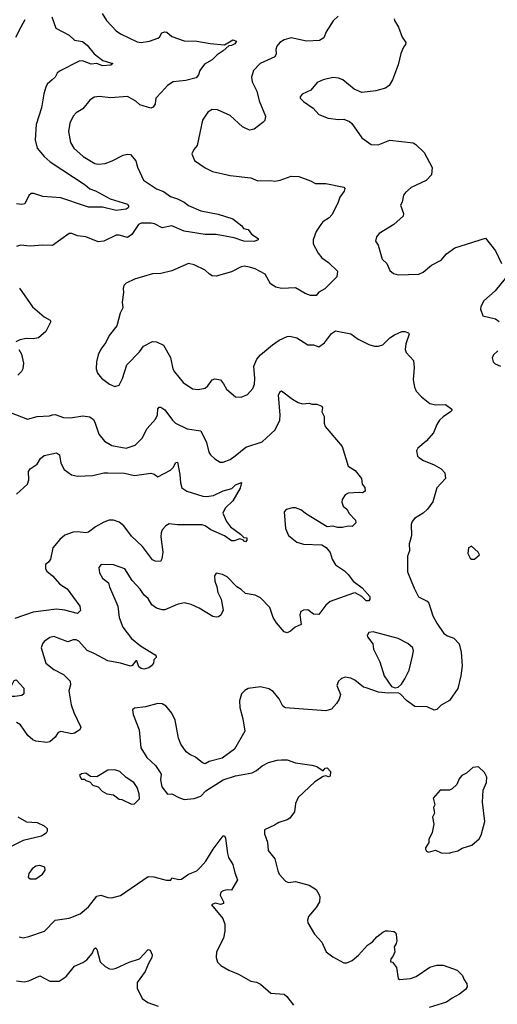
# Model space of a CAD drawing. Extents: x 2133461 to 2293071, y 753526 to 916327.
# Tile 271 of 459: x 2225769 to 2229210, y 847568 to 854660. Entities that reach past the tile are written whole.
import ezdxf

# ---------------------------------------------------------------- set-up
doc = ezdxf.new("R2010")
doc.units = 0

msp = doc.modelspace()

# ---------------------------------------------------------------- linework, layer by layer
at = {"layer": '0CON10XD'}
for points in [[(2225741.8, 854535), (2225780.8, 854609.2), (2225807.6, 854662.4)], [(2225999.5, 854679.5), (2226030, 854600), (2226125, 854548.8), (2226163, 854513), (2226222.1, 854502.1), (2226255.4, 854475.4), (2226306.2, 854415), (2226367.1, 854367.1), (2226440, 854345), (2226425, 854333.1), (2226365, 854328.6), (2226325, 854344.2), (2226285, 854340), (2226222.5, 854362.5), (2226197.9, 854362.1), (2226055, 854290), (2226038.8, 854275), (2226023.8, 854245), (2226003.5, 854226.5), (2225968, 854195), (2225958.1, 854175), (2225943.6, 854126.4), (2225926.4, 854025), (2225887.7, 853905), (2225881.2, 853795), (2225894.4, 853735), (2225944.2, 853674.2), (2225989.4, 853635), (2226240.1, 853470.1), (2226275, 853441.2), (2226315, 853426.4), (2226420.2, 853370.2), (2226545, 853330.6), (2226555.6, 853315.6), (2226550.5, 853305), (2226535, 853295.5), (2226465, 853286.7), (2226365, 853308.9), (2226265, 853308.8), (2226235, 853318.7), (2226065, 853378), (2225935, 853386.9), (2225871.1, 853408.9), (2225852.4, 853407.6), (2225835.5, 853394.5), (2225805, 853334.3), (2225785, 853328.9), (2225745, 853334)], [(2226363.1, 854705), (2226394.4, 854655), (2226465, 854580), (2226495, 854558.1), (2226615, 854500), (2226645, 854496.9), (2226705, 854505.7), (2226765, 854528.1), (2226775.6, 854535), (2226793.3, 854565), (2226815, 854573.3), (2226829.1, 854569.1), (2226865, 854538), (2226955, 854507.8), (2227045, 854506.5), (2227142.4, 854487.6), (2227245, 854478.8), (2227305, 854513.8), (2227330, 854505), (2227320, 854485), (2227295, 854473.8), (2227275, 854472.5), (2227236, 854435), (2227192.1, 854407.9), (2227155, 854370.6), (2227100.3, 854339.7), (2227066.4, 854293.6), (2227057.7, 854262.3), (2227039.7, 854240.3), (2226965, 854222.5), (2226875, 854212.9), (2226835, 854187.1), (2226791.3, 854138.7), (2226750.8, 854095), (2226745.6, 854054.4), (2226729.7, 854030.3), (2226715, 854022), (2226635.8, 854045.8), (2226605, 854072.9), (2226545, 854107.1), (2226422.4, 854097.6), (2226345, 854105.7), (2226305, 854102.5), (2226275, 854080), (2226225, 854018.6), (2226175, 853988.6), (2226154, 853965), (2226130.8, 853915), (2226120.8, 853855), (2226135.9, 853775.9), (2226160, 853735), (2226227.5, 853675), (2226311.2, 853625), (2226335, 853620.5), (2226385, 853624.5), (2226435, 853642.5), (2226515, 853684.2), (2226545, 853692), (2226568.3, 853688.3), (2226605, 853643.3), (2226617.9, 853597.9), (2226661.2, 853505), (2226755, 853442), (2226805, 853423.3)], [(2228063.8, 854686.2), (2228027.7, 854652.3), (2227977.3, 854572.7), (2227960.3, 854529.7), (2227929.3, 854509.3), (2227835, 854504.5), (2227725, 854528.2), (2227675, 854515.4), (2227644.4, 854495), (2227620.9, 854469.1), (2227614.4, 854445), (2227616.9, 854415), (2227606.6, 854393.4), (2227501.2, 854345), (2227453.8, 854295), (2227438, 854245), (2227443, 854213), (2227477.3, 854145), (2227494.4, 854075.6), (2227539.5, 853965), (2227535.7, 853935), (2227521.1, 853918.9), (2227458.6, 853871.4), (2227424.4, 853864.4), (2227375, 853887.1), (2227285, 853969.4), (2227195, 854010), (2227155, 854014), (2227125, 853993.8), (2227085, 853937.5), (2227047.5, 853755), (2227024.1, 853725.9), (2227010, 853695), (2227027.5, 853645), (2227105, 853593.3), (2227157.7, 853567.7), (2227285, 853538), (2227435, 853521.2), (2227485, 853498.8), (2227575, 853502), (2227607.7, 853497.7), (2227645.6, 853504.4), (2227725, 853532.5), (2227780.7, 853530.7), (2227865, 853500), (2227900.7, 853480.7), (2227975, 853480.8), (2228105, 853453.3), (2228111.2, 853445), (2228107.5, 853425), (2228075, 853381.2), (2228061.7, 853338.3), (2228017.1, 853255), (2227997.8, 853232.2), (2227954, 853205), (2227938, 853185), (2227904, 853135), (2227883.8, 853075), (2227884, 853045), (2227919.5, 852979.5), (2227946.2, 852945), (2227995, 852911.2), (2228058.3, 852848.3), (2228053, 852807), (2227967.7, 852722.3), (2227925, 852697.5), (2227906.1, 852673.9), (2227895, 852672.5), (2227863.6, 852673.6), (2227825, 852687.5), (2227755, 852727.5), (2227655, 852723.3), (2227615, 852732.5), (2227575, 852757.5), (2227536.9, 852826.9), (2227466.2, 852865), (2227425, 852878.6), (2227386, 852884), (2227365, 852880), (2227295, 852844.2), (2227185, 852812.5), (2227155, 852816), (2227135.9, 852825.9), (2227105.7, 852855.7), (2227025, 852894.2), (2226985, 852902.9), (2226865, 852850.8), (2226785, 852832), (2226725, 852830), (2226595, 852790), (2226535, 852763.3), (2226520, 852745), (2226513.8, 852725), (2226516.2, 852695), (2226506.2, 852625), (2226511.2, 852585), (2226493.1, 852545), (2226470, 852455), (2226413.8, 852385), (2226388.8, 852335), (2226354.3, 852285.7), (2226334.2, 852245.8), (2226321.2, 852195), (2226320, 852145), (2226328.8, 852115), (2226358.8, 852078.8), (2226415, 852034), (2226455, 852018.8), (2226485, 852026.7), (2226510, 852075), (2226541.4, 852175), (2226632.4, 852267.6), (2226660.7, 852309.3), (2226725, 852341.4), (2226755, 852338.6), (2226805.8, 852315), (2226855, 852226.7), (2226873.3, 852145), (2226883.7, 852123.7), (2226947.9, 852047.9), (2227015, 852002), (2227055, 851995.8), (2227105, 852006.9), (2227125, 852022.5), (2227155, 852066), (2227175, 852073.8), (2227215, 852066.2), (2227236.8, 852036.8)], [(2228467, 854667), (2228468.8, 854655), (2228498, 854605), (2228524.2, 854535), (2228551.2, 854495), (2228549.5, 854480.5), (2228535, 854462.5), (2228514.2, 854415.8), (2228495.8, 854335), (2228454.1, 854225.9), (2228430, 854185), (2228403.9, 854166.1), (2228335, 854147.5), (2228235, 854136.7), (2228179.3, 854159.3), (2228096.7, 854226.7), (2228065, 854240), (2228025, 854244), (2227955, 854228), (2227913, 854207), (2227866.9, 854153.1), (2227805, 854123.3), (2227788.8, 854105), (2227790, 854095), (2227815, 854070), (2227882.7, 854022.7), (2227925, 853977.5), (2227991.7, 853951.7), (2228065, 853940), (2228105, 853943.3), (2228146.1, 853926.1), (2228163, 853913), (2228235, 853810), (2228301.2, 853761.2), (2228351.7, 853758.3), (2228435, 853792.5), (2228603, 853773), (2228622.1, 853762.1), (2228682.3, 853702.3), (2228740, 853595), (2228735, 853542.5), (2228697.9, 853502.1), (2228588.8, 853451.2), (2228548, 853415), (2228534.2, 853395), (2228523.9, 853346.1), (2228513.3, 853325), (2228534.3, 853265), (2228530.8, 853245), (2228465, 853183.8), (2228359.5, 853120.5), (2228340, 853095), (2228333.3, 853065), (2228352.5, 853035), (2228380, 852935), (2228414, 852904), (2228435, 852852.5), (2228461.7, 852831.7), (2228495, 852821.2), (2228645, 852828), (2228675, 852842.5), (2228735, 852891.5), (2228805, 852928.5), (2228845, 852973.1), (2228905, 853017.8), (2229125, 853086.7), (2229196.7, 852995), (2229240, 852905)], [(2226805, 853423.3), (2226855, 853386.5), (2226905, 853370), (2226955, 853344.5), (2226985, 853321.5), (2227075, 853283.8), (2227198.3, 853258.3), (2227305, 853225.8), (2227370, 853175), (2227382.5, 853155), (2227415, 853150), (2227438.8, 853115), (2227487.5, 853085), (2227487.5, 853075), (2227457.6, 853062.4), (2227385, 853064.6), (2227315, 853089.6), (2227185, 853112.9), (2227105, 853112.2), (2226955, 853135.9), (2226865, 853174.5), (2226795, 853160.6), (2226739.8, 853189.8), (2226715.5, 853195.5), (2226645, 853193.8), (2226625.9, 853184.1), (2226576.3, 853113.7), (2226545, 853090), (2226485, 853107.1), (2226465, 853107.1), (2226375, 853065.6), (2226335, 853059.5), (2226245, 853096.9), (2226185, 853104), (2226145, 853121.2), (2226125, 853121.2), (2226005, 853032.5), (2225935, 853035.7), (2225845, 853028), (2225775.9, 853035.9), (2225745, 853026.9)], [(2229266.7, 852795), (2229193.9, 852706.1), (2229114.2, 852635.8), (2229092, 852595), (2229090, 852575), (2229105, 852527.5), (2229196.1, 852506.1), (2229222.5, 852485)], [(2225767.3, 852727.3), (2225862.4, 852592.4), (2225945, 852520), (2225987.5, 852495), (2225993.3, 852485), (2225957.5, 852415), (2225905, 852368.8), (2225865, 852362), (2225815, 852363.8), (2225770, 852355), (2225740.5, 852339.5)], [(2227236.8, 852036.8), (2227259.1, 851999.1), (2227325, 851942.5), (2227365, 851941.2), (2227410.3, 851959.7), (2227447.6, 852002.4), (2227460, 852035), (2227464.3, 852075), (2227456.9, 852165), (2227478.6, 852215), (2227504.6, 852245.4), (2227591.1, 852318.9), (2227638.7, 852351.3), (2227695, 852379.2), (2227715, 852380.8), (2227765, 852368.8), (2227845, 852317.5), (2227885, 852318.8), (2227925, 852303.3), (2227965, 852332), (2228015, 852398.8), (2228045, 852419.2), (2228155, 852396.2), (2228208.8, 852358.8), (2228285, 852320.8), (2228325, 852307.5), (2228355, 852307.5), (2228385, 852319.2), (2228435, 852368), (2228468.7, 852391.3), (2228523.3, 852415), (2228545, 852415.3), (2228570, 852405), (2228574.4, 852395), (2228550, 852325), (2228545.9, 852284.1), (2228553.7, 852263.7), (2228606, 852205), (2228611.4, 852155), (2228604, 852065), (2228613, 852013), (2228626, 851985), (2228665, 851942.5), (2228725, 851895.7), (2228764.3, 851885.7), (2228837.5, 851887.5), (2228882.5, 851855), (2228882.5, 851845), (2228873.3, 851835), (2228820.1, 851799.9), (2228794.7, 851775.3), (2228773.5, 851745), (2228750, 851685), (2228697.5, 851625), (2228638, 851575), (2228628.8, 851555), (2228636.1, 851516.1), (2228645, 851506.7), (2228677.5, 851485), (2228754.3, 851454.3), (2228805, 851423.8), (2228831.2, 851395), (2228837.5, 851355), (2228775, 851287.5), (2228745, 851187.5), (2228708, 851135), (2228675, 851106), (2228612.7, 851067.3), (2228596.7, 851045), (2228590, 851025), (2228591.2, 850945), (2228582, 850908), (2228576, 850885), (2228578, 850835), (2228563.8, 850795), (2228562.7, 850682.7), (2228611.2, 850565), (2228642.3, 850502.3), (2228705, 850471.2), (2228717, 850457), (2228745.7, 850365.7), (2228773.4, 850313.4), (2228825, 850238.8), (2228850.9, 850220.9), (2228896.7, 850205), (2228935.8, 850165), (2228950, 850105), (2228956.7, 850005), (2228947.5, 849935), (2228925, 849842.5), (2228865, 849756.7), (2228806.4, 849723.6), (2228775, 849692.5), (2228755, 849687.5), (2228705, 849710), (2228615, 849713.8), (2228555, 849757.5), (2228513, 849803), (2228495, 849812.5), (2228425, 849810), (2228355, 849817.5), (2228265, 849846.7), (2228245, 849853.3), (2228183, 849903), (2228155, 849918), (2228115, 849924), (2228087.5, 849915), (2228066.7, 849895), (2228053.3, 849865), (2228079.3, 849799.3), (2228070, 849765), (2228052.5, 849735), (2228016.7, 849695), (2227975, 849681.4), (2227685, 849703.8), (2227665, 849716.7), (2227637.5, 849767.5), (2227595, 849820), (2227565, 849840), (2227505, 849853.8), (2227415, 849842.5), (2227390.7, 849829.3), (2227367.5, 849805), (2227353.8, 849755), (2227354, 849705), (2227375.8, 849625), (2227390, 849535), (2227316.2, 849405), (2227227.9, 849342.1), (2227135, 849316.7), (2227105, 849301.2), (2227085, 849306.7), (2227035, 849348.8), (2226995, 849368), (2226967.3, 849387.3), (2226930.9, 849440.9), (2226913.1, 849485), (2226888.9, 849615), (2226864.3, 849665), (2226824, 849715), (2226795, 849731.9), (2226765, 849734.3), (2226675, 849710), (2226595, 849700), (2226581.7, 849688.3), (2226586.7, 849655), (2226630, 849545), (2226642.5, 849415), (2226685, 849346.7), (2226747.7, 849287.7), (2226777.5, 849245), (2226787.5, 849225), (2226782.5, 849185), (2226792.5, 849135), (2226835, 849082.5), (2226865, 849083.3), (2226915, 849056.7), (2226953.9, 849043.9), (2227025, 849050), (2227075, 849066.2), (2227110, 849105), (2227235, 849184), (2227325, 849214.2), (2227365, 849221.4), (2227443.3, 849235), (2227475, 849252), (2227515, 849286), (2227561.1, 849308.9), (2227623.4, 849326.6), (2227655, 849328.9), (2227695, 849328.9), (2227755, 849307.5), (2227875, 849291.4), (2227910.6, 849280.6), (2227955, 849250), (2227970.7, 849269.3), (2227985, 849272.5), (2228007.5, 849245), (2228005, 849212.5), (2227995, 849207.5), (2227975, 849213.3), (2227955, 849210), (2227895, 849171.2), (2227775, 849056.7), (2227756.7, 849015), (2227750, 848955), (2227715, 848910), (2227695, 848896.2), (2227635, 848878), (2227605, 848857.5), (2227533.3, 848825), (2227532, 848795), (2227553.8, 848735), (2227560, 848675), (2227607.5, 848615), (2227628.3, 848528.3), (2227639.4, 848505), (2227685, 848454.3), (2227705, 848445.7), (2227755, 848451.9), (2227855, 848425.8), (2227903.9, 848393.9), (2227925, 848362.5), (2227931.7, 848341.7), (2227928, 848305), (2227905.5, 848264.5), (2227850.3, 848199.7), (2227842, 848175), (2227844, 848155), (2227892.1, 848072.1), (2227945.5, 848015.5), (2227978, 847945), (2228025, 847909.2), (2228105, 847867.5), (2228125, 847867.5), (2228165, 847882.5), (2228208.9, 847921.1), (2228273.8, 847995), (2228311.2, 848018.8), (2228343.3, 848055), (2228385, 848087.5), (2228405, 848097.5), (2228425, 848097.5), (2228465, 848092.5), (2228477.5, 848085), (2228481.7, 848071.7), (2228485.8, 848025), (2228481.2, 848005), (2228467, 847983), (2228470.8, 847945), (2228458.6, 847911.4), (2228443.3, 847895), (2228440, 847875), (2228455, 847872.5), (2228485, 847832.5), (2228495, 847753.3), (2228506.2, 847746.2), (2228585, 847754.3), (2228625, 847767.5), (2228725, 847836.7), (2228775, 847850), (2228820.7, 847850.7), (2228920, 847815), (2228960, 847775), (2228968.3, 847748.3), (2228990, 847715), (2228992.5, 847695), (2228980, 847675), (2228938.3, 847641.7), (2228885, 847613.3), (2228845, 847583.3), (2228720, 847545)], [(2225763.3, 852285), (2225781.4, 852251.4), (2225797.1, 852185), (2225792.5, 852145), (2225782.5, 852125), (2225755, 852099.4)], [(2229213.3, 852275), (2229183.8, 852245), (2229173.8, 852225), (2229181.2, 852195), (2229195, 852181.2), (2229232.5, 852165)], [(2225695, 851832.5), (2225825, 851783.3), (2225895, 851802.9), (2225983.9, 851806.1), (2226005, 851813.8), (2226025, 851816), (2226085, 851793.8), (2226135, 851792.5), (2226225, 851805.7), (2226275, 851800), (2226299.7, 851779.7), (2226313.8, 851755), (2226339.2, 851675), (2226381.2, 851625), (2226433.6, 851593.6), (2226536.3, 851573.7), (2226602, 851595), (2226650.6, 851645), (2226686.9, 851715), (2226748.3, 851781.7), (2226761.9, 851815), (2226765, 851857.5), (2226775, 851870), (2226785, 851870), (2226815, 851850.8), (2226868.9, 851775), (2226892.5, 851755), (2226975, 851713.3), (2227075, 851698.8), (2227114.4, 851615), (2227132.5, 851545), (2227144, 851525), (2227175, 851496.2), (2227214.1, 851474.1), (2227235, 851472), (2227285, 851491.2), (2227321.5, 851518.5), (2227399.2, 851580.8), (2227515, 851619.4), (2227610, 851705), (2227642.5, 851775), (2227645.5, 851815), (2227634.2, 851955), (2227645, 851982.5), (2227655, 851986.2), (2227735, 851925.7), (2227775, 851902.9), (2227805.8, 851894.2), (2227855, 851898.8), (2227875, 851890), (2227909.7, 851889.7), (2227945.8, 851875.8), (2227950, 851865), (2227946.4, 851836.4), (2227962.9, 851802.9), (2227962.8, 851755), (2227970.5, 851730.5), (2228091.5, 851585), (2228136.7, 851445), (2228185, 851413.3), (2228232.5, 851355), (2228236.2, 851315), (2228255, 851290), (2228257.1, 851265), (2228239.1, 851250.9), (2228215, 851254.2), (2228135, 851250), (2228115, 851236.7), (2228092, 851205), (2228090, 851185), (2228098.8, 851155), (2228125.5, 851135.5), (2228143.2, 851103.2), (2228188.8, 851055), (2228190, 851035), (2228165, 851010), (2228135, 851011.2), (2228095, 851002), (2228062.3, 851002.3), (2228025, 851012.5), (2227985, 851007.5), (2227835, 851098), (2227795, 851128.8), (2227755, 851143.3), (2227735, 851143.3), (2227688.3, 851131.7), (2227673.6, 851116.4), (2227684.4, 850995), (2227705, 850944.3), (2227765, 850897.8), (2227815, 850882.9), (2227946.4, 850876.4), (2227977.7, 850857.7), (2228005, 850822.5), (2228021.2, 850775), (2228044.5, 850734.5), (2228109.3, 850689.3), (2228136, 850665), (2228172, 850615), (2228236.9, 850566.9), (2228291.5, 850505), (2228292.2, 850485), (2228285, 850473.1), (2228265, 850473.1), (2228234.2, 850505), (2228185, 850531.4), (2228175, 850530), (2228005, 850468.8), (2227975, 850443.3), (2227925, 850376.2), (2227885, 850378.8), (2227845, 850410), (2227812.7, 850407.3), (2227793.6, 850396.4), (2227786.4, 850373.6), (2227796.1, 850303.9), (2227754.3, 850285.7), (2227720, 850255), (2227695, 850244), (2227675, 850252), (2227618.6, 850315), (2227595, 850353.8), (2227571.9, 850425), (2227505, 850496.2), (2227465.6, 850515.6), (2227395, 850527.1), (2227365.4, 850555.4), (2227334.5, 850574.5), (2227265, 850646.7), (2227230, 850665), (2227185, 850672.5), (2227172.5, 850655), (2227173.8, 850615), (2227190, 850575), (2227196.2, 850535), (2227220, 850485), (2227236.1, 850406.1), (2227218.7, 850371.3), (2227201.7, 850358.3), (2227185, 850355.7), (2227160.9, 850360.9), (2227060.9, 850420.9), (2227005, 850446.9), (2226955, 850460.6), (2226903.1, 850446.9), (2226815, 850409.1), (2226795, 850408.5), (2226755, 850420.9), (2226721.9, 850445), (2226695, 850490.8), (2226665, 850515.8), (2226637.9, 850557.9), (2226579.7, 850619.7), (2226525.6, 850705.6), (2226445, 850734), (2226355, 850736), (2226340, 850715), (2226343.8, 850675), (2226365, 850636.7), (2226410, 850605), (2226416, 850575), (2226475.5, 850435.5), (2226485.6, 850355), (2226511.4, 850285), (2226575, 850202.5), (2226640.2, 850150.2), (2226745, 850086), (2226753.3, 850075), (2226752.5, 850065), (2226735, 850050), (2226733.8, 850025), (2226719.2, 850005), (2226699.2, 849990.9), (2226662.7, 849982.7), (2226645, 849986.2), (2226628.1, 849998.1), (2226612, 850042), (2226605, 850042.9), (2226580.5, 850009.5), (2226566.7, 850003.3), (2226496.1, 850026.1), (2226405, 850041.5), (2226305, 850095.6), (2226255.6, 850115.6), (2226195, 850183.8), (2226175, 850192.5), (2226155, 850192.5), (2226115, 850178.1), (2226015, 850216.9), (2225985, 850209.4), (2225945, 850182), (2225932.5, 850165), (2225923.8, 850135), (2225958.1, 850025), (2226015, 849978.6), (2226085, 849944.4), (2226132.2, 849895), (2226135, 849870), (2226123.1, 849825), (2226139.1, 849725), (2226159.4, 849669.4), (2226208.8, 849565), (2226202.5, 849545), (2226165, 849522), (2226144, 849516), (2226065, 849533.8), (2226046.7, 849525), (2226025, 849493.3), (2225985, 849458.8), (2225965, 849454.2), (2225885, 849463.1), (2225863.1, 849473.1), (2225828.1, 849505), (2225775, 849581.4), (2225745, 849597.8)], [(2225745, 851242.5), (2225825.6, 851315), (2225834.5, 851345), (2225833.6, 851405), (2225845, 851426), (2225895, 851458.8), (2225919.7, 851500.3), (2225945, 851521.4), (2226035, 851541.4), (2226055.6, 851525), (2226065.6, 851465), (2226089.8, 851419.8), (2226142.4, 851382.4), (2226185, 851371.9), (2226295, 851377.9), (2226375, 851396.4), (2226405, 851397.3), (2226524.5, 851394.5), (2226595, 851376.7), (2226715, 851394), (2226737, 851387), (2226765, 851367.5), (2226855, 851415.8), (2226874.2, 851435), (2226895, 851470), (2226905, 851473.3), (2226922.5, 851385), (2226927, 851323), (2226938.3, 851288.3), (2226973.7, 851263.7), (2227088.1, 851228.1), (2227115, 851225.5), (2227165, 851233.8), (2227235, 851266.4), (2227297, 851283), (2227325, 851310.5), (2227366.2, 851326.2), (2227358.5, 851285), (2227305.8, 851194.2), (2227248.3, 851141.7), (2227231.9, 851105), (2227259.4, 851045), (2227287.2, 851007.2), (2227360, 850955), (2227385, 850930), (2227405, 850927.5), (2227405, 850910), (2227395, 850900), (2227385, 850903.3), (2227381.7, 850911.7), (2227355, 850920), (2227315, 850906), (2227295, 850907.5), (2227245, 850941.9), (2227146.3, 850986.3), (2227105, 851015.5), (2227082.8, 851022.8), (2226905, 851021.2), (2226845, 851028.2), (2226821.1, 851015), (2226796.4, 850986.4), (2226787.5, 850965), (2226785.5, 850935), (2226799.2, 850825), (2226794.1, 850775.9), (2226783.3, 850756.7), (2226745, 850760), (2226725, 850770), (2226653.6, 850865), (2226575, 850939.4), (2226520, 851015), (2226485, 851041.3), (2226445, 851056), (2226414.7, 851055.3), (2226375, 851040), (2226315, 851006.9), (2226265, 850968.9), (2226245, 850964.4), (2226185, 850971.8), (2226155, 850967.7), (2226095, 850946), (2226057.5, 850915), (2226008.5, 850855), (2225991.4, 850775), (2225977.6, 850752.4), (2225953.8, 850735), (2225954.2, 850705), (2225965, 850686.7), (2226005, 850653.8), (2226058, 850595), (2226110.7, 850560.7), (2226202.1, 850435), (2226207.2, 850405), (2226185, 850383.7), (2226095, 850408), (2226035, 850413.8), (2225865, 850391.8), (2225735, 850346.5)], [(2229045, 850773.3), (2229082.5, 850805), (2229073.3, 850825), (2229025, 850867.5), (2229002.5, 850855), (2228996.7, 850815), (2229015, 850781.2), (2229025, 850773.8), (2229045, 850773.3)], [(2228475, 849847.5), (2228495, 849852.5), (2228520, 849875), (2228545, 849912.5), (2228575.8, 849974.2), (2228600, 850075), (2228606.2, 850115), (2228601.2, 850135), (2228565, 850168), (2228495, 850202.5), (2228315, 850250), (2228285, 850245.6), (2228273.1, 850225), (2228273.8, 850213.8), (2228313.8, 850165), (2228318.8, 850125), (2228364, 850035), (2228394.4, 849934.4), (2228448.3, 849858.3), (2228475, 849847.5)], [(2225735, 849784.2), (2225695, 849786.2), (2225667.5, 849795), (2225657.5, 849805), (2225670, 849825), (2225703, 849847), (2225728.8, 849901.2), (2225744.2, 849905.8), (2225798, 849845), (2225800, 849805), (2225785, 849792.5), (2225735, 849784.2)], [(2228865, 848657.5), (2228875, 848662.5), (2228925, 848672.5), (2228956.4, 848693.6), (2229026.1, 848713.9), (2229079.3, 848760.7), (2229093.9, 848786.1), (2229120, 848885), (2229104, 849025), (2229109.3, 849110.7), (2229131.2, 849165), (2229133.8, 849205), (2229117.3, 849237.3), (2229075, 849277.5), (2229035, 849273.3), (2228987.3, 849232.7), (2228955, 849216.2), (2228935, 849193.3), (2228918.1, 849151.9), (2228885, 849120), (2228865, 849110), (2228799.3, 849110.7), (2228748.3, 849051.7), (2228760, 849005), (2228750, 848985), (2228757.5, 848945), (2228742.5, 848915), (2228752.5, 848865), (2228740, 848805), (2228716.7, 848755), (2228716.4, 848733.6), (2228692.5, 848695), (2228692.5, 848685), (2228700.7, 848670.7), (2228715, 848663.3), (2228765, 848677.5), (2228805, 848660), (2228865, 848657.5)], [(2226575, 849010), (2226595, 849012.5), (2226631.7, 849048.3), (2226630, 849085), (2226615, 849130), (2226592.5, 849165), (2226535, 849201.2), (2226490, 849245), (2226455, 849255.8), (2226405, 849253.8), (2226325, 849207.5), (2226278.3, 849208.3), (2226245, 849232.5), (2226215, 849227.5), (2226200, 849215), (2226215, 849190), (2226235, 849190), (2226245, 849180), (2226275, 849170), (2226297, 849147), (2226335, 849133.3), (2226364.4, 849104.4), (2226397.5, 849085), (2226445, 849077.5), (2226485, 849046.7), (2226505, 849043.8), (2226575, 849010)], [(2225755, 848918.5), (2225817, 848883), (2225895, 848876.9), (2225945, 848853.8), (2225967.5, 848835), (2225967.5, 848815), (2225959.5, 848800.5), (2225925, 848779.4), (2225795, 848747.7), (2225713.5, 848706.5)], [(2225765, 848053.8), (2225795, 848047.5), (2225835, 848057.1), (2225948.8, 848095), (2226025, 848174), (2226125, 848188.8), (2226205, 848220), (2226265, 848270), (2226325, 848346.2), (2226353.6, 848353.6), (2226405, 848336.7), (2226433.9, 848336.1), (2226495, 848351.2), (2226695, 848487.5), (2226735, 848486), (2226825, 848461.2), (2226857, 848463), (2226865, 848480), (2226915, 848467.1), (2226935, 848469.4), (2226985.3, 848504.7), (2227045, 848530.6), (2227072.5, 848555), (2227110.7, 848599.3), (2227162.5, 848685), (2227235, 848781.2), (2227245, 848782.5), (2227252, 848765), (2227266, 848654), (2227273.8, 848625), (2227305.5, 848575.5), (2227318, 848515), (2227338.6, 848465), (2227295, 848390), (2227265, 848393.3), (2227234.1, 848385.9), (2227218.8, 848375), (2227213.9, 848353.9), (2227237, 848307), (2227236.4, 848293.6), (2227215, 848286.7), (2227177, 848297), (2227150, 848285), (2227233.8, 848185), (2227246, 848145), (2227245.9, 848095.9), (2227237.5, 848045), (2227187.5, 847945), (2227184.2, 847904.2), (2227195, 847872.5), (2227217.7, 847847.7), (2227275, 847813.3), (2227346.1, 847786.1), (2227434.1, 847734.1), (2227475, 847726.7), (2227505, 847713.3), (2227578.8, 847648.8), (2227675, 847641.2), (2227694.5, 847624.5), (2227742, 847562)], [(2225885, 848472.5), (2225932.5, 848505), (2225952.5, 848535), (2225950, 848555), (2225915, 848568.8), (2225885, 848563.3), (2225860, 848545), (2225835, 848510), (2225830, 848485), (2225845, 848472.5), (2225885, 848472.5)], [(2225746.8, 847736.8), (2225801.2, 847728.8), (2225835, 847737.5), (2225915, 847773.8), (2225985, 847734), (2226054.2, 847735.8), (2226105, 847769.2), (2226165, 847843.1), (2226225, 847869.4), (2226252, 847888), (2226291.9, 847935), (2226305, 847968), (2226315, 847973.8), (2226325.8, 847965), (2226349.2, 847875), (2226385, 847840), (2226415, 847823.3), (2226435, 847821.2), (2226465, 847828.8), (2226558.3, 847871.7), (2226633.3, 847895), (2226695, 847963.8), (2226708.8, 847958.8), (2226723.3, 847925), (2226721.2, 847905), (2226697.1, 847862.9), (2226672.2, 847805), (2226614.4, 847725), (2226614.4, 847684.4), (2226650.9, 847610.9), (2226691.2, 847581.2), (2226766.7, 847555)]]:
    msp.add_lwpolyline(points, dxfattribs=at)

doc.saveas('drawing.dxf')
